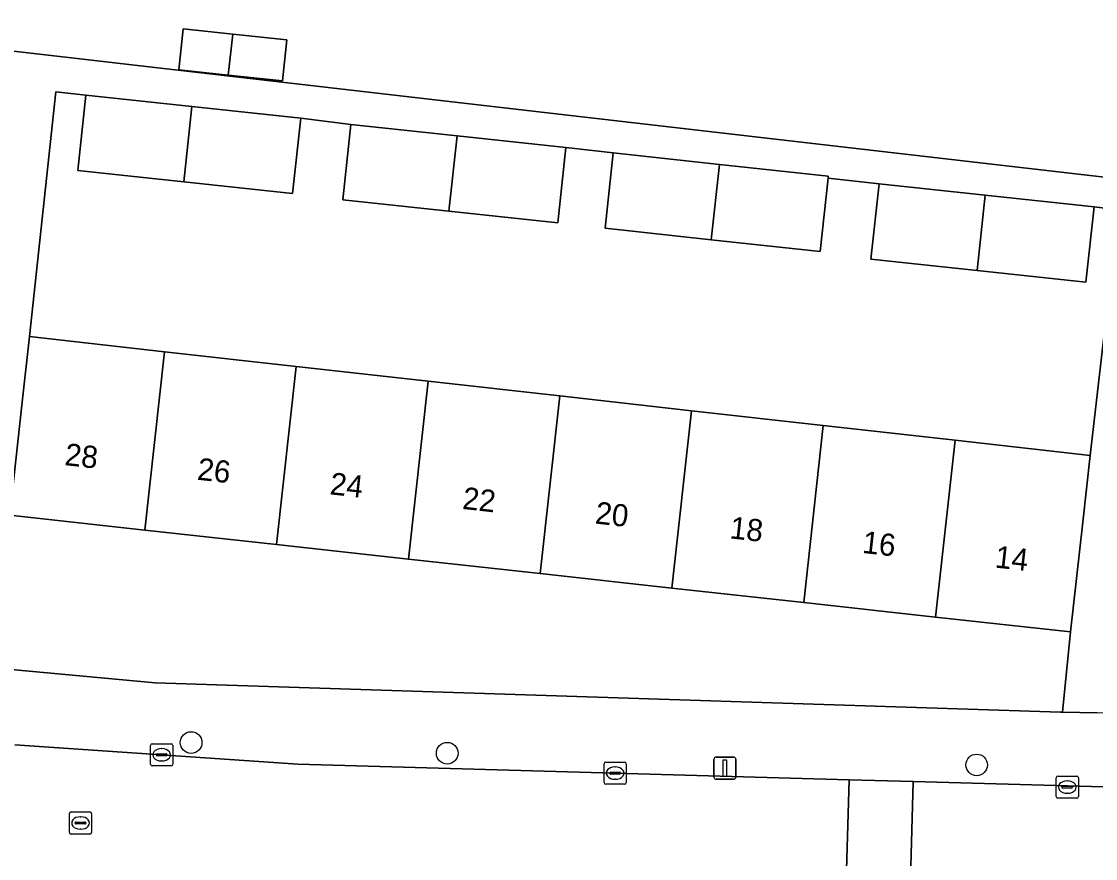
# Model space of a CAD drawing. Extents: x 162026 to 163502, y 387295 to 388169.
# Drawn here: x 162748.9 to 162797.48, y 387766.31 to 387804.15 of the extents above; entities that cross this region are included whole.
import ezdxf

# ---------------------------------------------------------------- set-up
doc = ezdxf.new("R2010")
doc.units = 0
for name, color, linetype in [('IMGEO_Boom', 7, 'Continuous'), ('IMGEO_Erf', 7, 'Continuous'), ('IMGEO_Kolk', 7, 'Continuous'), ('IMGEO_Lichtmast', 7, 'Continuous'), ('IMGEO_Pand', 7, 'Continuous'), ('IMGEO_Pand_nummerreeks', 7, 'Continuous'), ('IMGEO_Rijbaan_lokaal_open', 7, 'Continuous'), ('IMGEO_Rioolput', 7, 'Continuous'), ('IMGEO_Voetpad_open', 7, 'Continuous')]:
    doc.layers.add(name, color=color, linetype=linetype)

msp = doc.modelspace()

# ---------------------------------------------------------------- linework, layer by layer
at = {"layer": 'IMGEO_Boom'}
for centre in [(162756.573, 387771.55), (162768.156, 387771.067), (162792.101, 387770.536)]:
    msp.add_circle(centre, 0.489, dxfattribs=at)
at = {"layer": 'IMGEO_Erf'}
for points in [[(162777.857, 387809.083), (162771.722, 387809.747), (162765.529, 387810.418), (162759.319, 387811.091), (162753.142, 387811.76), (162746.926, 387812.433), (162745.916, 387803.104), (162798.538, 387797.03), (162799.936, 387809.14), (162796.761, 387809.505), (162796.496, 387807.064), (162790.092, 387807.758), (162783.968, 387808.421)], [(162758.244, 387801.722), (162756.014, 387801.962), (162756.213, 387803.816), (162758.457, 387803.575), (162760.903, 387803.312), (162760.704, 387801.458)], [(162798.521, 387795.633), (162797.409, 387795.761), (162797.041, 387792.354), (162792.119, 387792.887), (162787.319, 387793.406), (162787.687, 387796.813), (162785.378, 387797.062), (162785.019, 387793.743), (162780.098, 387794.275), (162775.297, 387794.795), (162775.665, 387798.202), (162773.523, 387798.443), (162773.155, 387795.036), (162768.234, 387795.569), (162763.433, 387796.088), (162763.801, 387799.495), (162761.533, 387799.769), (162761.165, 387796.362), (162756.244, 387796.894), (162751.443, 387797.414), (162751.811, 387800.821), (162750.451, 387800.968), (162749.256, 387789.9), (162755.367, 387789.216), (162761.326, 387788.55), (162767.287, 387787.883), (162773.246, 387787.216), (162779.206, 387786.549), (162785.166, 387785.883), (162791.125, 387785.216), (162797.24, 387784.532)], [(162796.351, 387776.547), (162790.24, 387777.22), (162784.28, 387777.875), (162778.319, 387778.532), (162772.357, 387779.188), (162766.397, 387779.844), (162760.436, 387780.5), (162754.475, 387781.156), (162748.367, 387781.828), (162747.597, 387774.921), (162754.95, 387774.25), (162795.888, 387772.927), (162795.983, 387772.925)]]:
    msp.add_lwpolyline(points, close=True, dxfattribs=at)
at = {"layer": 'IMGEO_Kolk'}
for p, q in [((162754.738, 387770.569), (162754.738, 387771.421)), ((162754.813, 387771.495), (162755.665, 387771.495)), ((162755.226, 387771.275), (162755.251, 387771.275)), ((162755.739, 387771.421), (162755.739, 387770.569)), ((162754.997, 387770.989), (162754.997, 387771.001)), ((162755.435, 387770.952), (162755.037, 387770.952)), ((162755.04, 387771.038), (162755.438, 387771.038)), ((162755.249, 387770.715), (162755.224, 387770.715)), ((162755.481, 387771.001), (162755.481, 387770.989)), ((162775.324, 387770.667), (162776.176, 387770.667)), ((162755.665, 387770.495), (162754.813, 387770.495)), ((162775.249, 387769.741), (162775.249, 387770.593)), ((162775.508, 387770.161), (162775.508, 387770.173)), ((162775.551, 387770.21), (162775.949, 387770.21)), ((162775.737, 387770.447), (162775.762, 387770.447)), ((162775.992, 387770.173), (162775.992, 387770.161)), ((162776.25, 387770.593), (162776.25, 387769.741)), ((162776.176, 387769.667), (162775.324, 387769.667)), ((162775.946, 387770.124), (162775.548, 387770.124)), ((162775.76, 387769.887), (162775.735, 387769.887)), ((162795.7, 387769.108), (162795.7, 387769.96)), ((162795.775, 387770.034), (162796.627, 387770.034)), ((162796.188, 387769.814), (162796.213, 387769.814)), ((162796.701, 387769.96), (162796.701, 387769.108)), ((162795.959, 387769.528), (162795.959, 387769.54)), ((162796.397, 387769.491), (162795.999, 387769.491)), ((162796.002, 387769.577), (162796.4, 387769.577)), ((162796.211, 387769.254), (162796.186, 387769.254)), ((162796.443, 387769.54), (162796.443, 387769.528)), ((162796.627, 387769.034), (162795.775, 387769.034))]:
    msp.add_line(p, q, dxfattribs=at)
for points in [[(162754.738, 387770.569), (162754.738, 387771.421)], [(162754.813, 387771.495), (162755.665, 387771.495)], [(162755.739, 387771.421), (162755.739, 387770.569)], [(162775.324, 387770.667), (162776.176, 387770.667)], [(162755.665, 387770.495), (162754.813, 387770.495)], [(162775.249, 387769.741), (162775.249, 387770.593)], [(162776.25, 387770.593), (162776.25, 387769.741)], [(162776.176, 387769.667), (162775.324, 387769.667)], [(162795.7, 387769.108), (162795.7, 387769.96)], [(162795.775, 387770.034), (162796.627, 387770.034)], [(162796.701, 387769.96), (162796.701, 387769.108)], [(162796.627, 387769.034), (162795.775, 387769.034)]]:
    msp.add_lwpolyline(points, dxfattribs=at)
for centre, radius, start, end in [((162754.815, 387771.419), 0.0765, 91.552, 178.448), ((162754.815, 387771.419), 0.0765, 91.552, 178.448), ((162755.663, 387771.419), 0.0765, 1.552, 88.448), ((162755.663, 387771.419), 0.0765, 1.552, 88.448), ((162755.037, 387770.998), 0.0403, 85.8775, 175.7526), ((162755.034, 387770.988), 0.0366, 178.938, 274.7102), ((162755.438, 387770.995), 0.043, 264.8664, 352.4533), ((162755.442, 387771), 0.0386, 1.7309, 96.639), ((162775.326, 387770.591), 0.0765, 91.552, 178.448), ((162775.326, 387770.591), 0.0765, 91.552, 178.448), ((162776.174, 387770.591), 0.0765, 1.552, 88.448), ((162776.174, 387770.591), 0.0765, 1.552, 88.448), ((162754.815, 387770.571), 0.0765, 181.552, 268.448), ((162754.815, 387770.571), 0.0765, 181.552, 268.448), ((162755.663, 387770.571), 0.0765, 271.552, 358.448), ((162755.663, 387770.571), 0.0765, 271.552, 358.448), ((162775.548, 387770.17), 0.0403, 85.8775, 175.7526), ((162775.545, 387770.16), 0.0366, 178.938, 274.7102), ((162775.949, 387770.167), 0.043, 264.8664, 352.4533), ((162775.953, 387770.172), 0.0386, 1.7309, 96.639), ((162775.326, 387769.743), 0.0765, 181.552, 268.448), ((162775.326, 387769.743), 0.0765, 181.552, 268.448), ((162776.174, 387769.743), 0.0765, 271.552, 358.448), ((162776.174, 387769.743), 0.0765, 271.552, 358.448), ((162795.777, 387769.958), 0.0765, 91.552, 178.448), ((162795.777, 387769.958), 0.0765, 91.552, 178.448), ((162796.625, 387769.958), 0.0765, 1.552, 88.448), ((162796.625, 387769.958), 0.0765, 1.552, 88.448), ((162795.999, 387769.537), 0.0403, 85.8775, 175.7526), ((162795.996, 387769.527), 0.0366, 178.938, 274.7102), ((162796.4, 387769.534), 0.043, 264.8664, 352.4533), ((162796.404, 387769.539), 0.0386, 1.7309, 96.639), ((162795.777, 387769.11), 0.0765, 181.552, 268.448), ((162795.777, 387769.11), 0.0765, 181.552, 268.448), ((162796.625, 387769.11), 0.0765, 271.552, 358.448), ((162796.625, 387769.11), 0.0765, 271.552, 358.448)]:
    msp.add_arc(centre, radius, start, end, dxfattribs=at)
for centre, major_axis, ratio, start_param, end_param in [((162755.225, 387770.995), (-0.387, 0.002), 0.722429, 4.712389, 7.853982), ((162755.25, 387770.995), (-0.39, 0.002), 0.717154, 1.570796, 4.712389), ((162775.736, 387770.167), (-0.387, 0.002), 0.722429, 4.712389, 7.853982), ((162775.761, 387770.167), (-0.39, 0.002), 0.717154, 1.570796, 4.712389), ((162796.187, 387769.534), (-0.387, 0.002), 0.722429, 4.712389, 7.853982), ((162796.212, 387769.534), (-0.39, 0.002), 0.717154, 1.570796, 4.712389)]:
    msp.add_ellipse(centre, major_axis=major_axis, ratio=ratio, start_param=start_param, end_param=end_param, dxfattribs=at)
at = {"layer": 'IMGEO_Lichtmast'}
for p, q in [((162780.22, 387769.989), (162780.22, 387770.789)), ((162780.22, 387770.789), (162780.22, 387769.989)), ((162780.32, 387770.889), (162781.11, 387770.889)), ((162781.11, 387770.889), (162780.32, 387770.889)), ((162781.21, 387770.789), (162781.21, 387769.989)), ((162781.21, 387769.989), (162781.21, 387770.789)), ((162781.11, 387769.889), (162780.32, 387769.889)), ((162780.32, 387769.889), (162781.11, 387769.889))]:
    msp.add_line(p, q, dxfattribs=at)
msp.add_lwpolyline([(162780.64, 387770.764), (162780.79, 387770.764), (162780.79, 387770.014), (162780.64, 387770.014), (162780.64, 387770.764)], dxfattribs=at)
for centre, start, end in [((162780.32, 387770.789), 90, 180), ((162780.32, 387770.789), 90, 180), ((162781.11, 387770.789), 0, 90), ((162781.11, 387770.789), 360, 90), ((162780.32, 387769.989), 180, 270), ((162780.32, 387769.989), 180, 270), ((162781.11, 387769.989), 270, 0), ((162781.11, 387769.989), 270, 0)]:
    msp.add_arc(centre, 0.1, start, end, dxfattribs=at)
at = {"layer": 'IMGEO_Pand'}
for points in [[(162758.457, 387803.575), (162756.213, 387803.816), (162756.014, 387801.962), (162758.244, 387801.722)], [(162758.457, 387803.575), (162758.244, 387801.722), (162760.704, 387801.458), (162760.903, 387803.312)], [(162756.61, 387800.301), (162751.811, 387800.821), (162751.443, 387797.414), (162756.244, 387796.894)], [(162756.244, 387796.894), (162761.165, 387796.362), (162761.533, 387799.769), (162756.61, 387800.301)], [(162768.6, 387798.976), (162763.801, 387799.495), (162763.433, 387796.088), (162768.234, 387795.569)], [(162768.234, 387795.569), (162773.155, 387795.036), (162773.523, 387798.443), (162768.6, 387798.976)], [(162780.464, 387797.683), (162775.665, 387798.202), (162775.297, 387794.795), (162780.098, 387794.275)], [(162785.378, 387797.062), (162785.387, 387797.15), (162780.464, 387797.683), (162780.098, 387794.275), (162785.019, 387793.743)], [(162792.486, 387796.294), (162787.687, 387796.813), (162787.319, 387793.406), (162792.119, 387792.887)], [(162792.119, 387792.887), (162797.041, 387792.354), (162797.409, 387795.761), (162792.486, 387796.294)], [(162755.367, 387789.216), (162749.256, 387789.9), (162748.914, 387786.798), (162748.367, 387781.828), (162754.475, 387781.156)], [(162761.326, 387788.55), (162755.367, 387789.216), (162754.475, 387781.156), (162760.436, 387780.5)], [(162767.287, 387787.883), (162761.326, 387788.55), (162760.436, 387780.5), (162766.397, 387779.844)], [(162766.397, 387779.844), (162772.357, 387779.188), (162773.246, 387787.216), (162767.287, 387787.883)], [(162779.206, 387786.549), (162773.246, 387787.216), (162772.357, 387779.188), (162778.319, 387778.532)], [(162778.319, 387778.532), (162784.28, 387777.875), (162785.166, 387785.883), (162779.206, 387786.549)], [(162784.28, 387777.875), (162790.24, 387777.22), (162791.125, 387785.216), (162785.166, 387785.883)], [(162790.24, 387777.22), (162796.351, 387776.547), (162796.904, 387781.517), (162797.24, 387784.532), (162791.125, 387785.216)]]:
    msp.add_lwpolyline(points, close=True, dxfattribs=at)
at = {"layer": 'IMGEO_Rijbaan_lokaal_open'}
msp.add_lwpolyline([(162720.28, 387767.413), (162736.369, 387765.551), (162741.376, 387765), (162741.531, 387764.983), (162759.984, 387763.435), (162769.066, 387763.206), (162786.129, 387762.731), (162786.33, 387769.869), (162761.4, 387770.57), (162748.592, 387771.451)], dxfattribs=at)
for points in [[(162786.33, 387769.869), (162786.129, 387762.731), (162789.028, 387762.651), (162789.229, 387769.787)], [(162849.207, 387768.1), (162833.693, 387768.537), (162830.073, 387768.639), (162823.076, 387768.835), (162789.229, 387769.787), (162789.028, 387762.651), (162849.009, 387760.983)]]:
    msp.add_lwpolyline(points, close=True, dxfattribs=at)
at = {"layer": 'IMGEO_Rioolput'}
for p, q in [((162751.07, 387767.486), (162751.07, 387768.338)), ((162751.145, 387768.412), (162751.997, 387768.412)), ((162752.071, 387768.338), (162752.071, 387767.486)), ((162751.329, 387767.906), (162751.329, 387767.918)), ((162751.767, 387767.869), (162751.369, 387767.869)), ((162751.372, 387767.955), (162751.77, 387767.955)), ((162751.558, 387768.192), (162751.583, 387768.192)), ((162751.813, 387767.918), (162751.813, 387767.906)), ((162751.997, 387767.412), (162751.145, 387767.412)), ((162751.581, 387767.632), (162751.556, 387767.632))]:
    msp.add_line(p, q, dxfattribs=at)
for points in [[(162751.07, 387767.486), (162751.07, 387768.338)], [(162751.145, 387768.412), (162751.997, 387768.412)], [(162752.071, 387768.338), (162752.071, 387767.486)], [(162751.997, 387767.412), (162751.145, 387767.412)]]:
    msp.add_lwpolyline(points, dxfattribs=at)
for centre, radius, start, end in [((162751.147, 387768.336), 0.0765, 91.552, 178.448), ((162751.147, 387768.336), 0.0765, 91.552, 178.448), ((162751.995, 387768.336), 0.0765, 1.552, 88.448), ((162751.995, 387768.336), 0.0765, 1.552, 88.448), ((162751.369, 387767.915), 0.0403, 85.8775, 175.7526), ((162751.366, 387767.905), 0.0366, 178.938, 274.7102), ((162751.77, 387767.912), 0.043, 264.8664, 352.4533), ((162751.774, 387767.917), 0.0386, 1.7309, 96.639), ((162751.147, 387767.488), 0.0765, 181.552, 268.448), ((162751.147, 387767.488), 0.0765, 181.552, 268.448), ((162751.995, 387767.488), 0.0765, 271.552, 358.448), ((162751.995, 387767.488), 0.0765, 271.552, 358.448)]:
    msp.add_arc(centre, radius, start, end, dxfattribs=at)
for centre, major_axis, ratio, start_param, end_param in [((162751.557, 387767.912), (-0.387, 0.002), 0.722429, 4.712389, 7.853982), ((162751.582, 387767.912), (-0.39, 0.002), 0.717154, 1.570796, 4.712389)]:
    msp.add_ellipse(centre, major_axis=major_axis, ratio=ratio, start_param=start_param, end_param=end_param, dxfattribs=at)
at = {"layer": 'IMGEO_Voetpad_open'}
for points in [[(162799.936, 387809.14), (162798.538, 387797.03), (162745.916, 387803.104)], [(162748.367, 387781.828), (162748.914, 387786.798), (162749.256, 387789.9), (162750.451, 387800.968), (162751.811, 387800.821), (162756.61, 387800.301), (162761.533, 387799.769), (162763.801, 387799.495), (162768.6, 387798.976), (162773.523, 387798.443), (162775.665, 387798.202), (162780.464, 387797.683), (162785.387, 387797.15), (162785.378, 387797.062), (162787.687, 387796.813), (162792.486, 387796.294), (162797.409, 387795.761), (162798.521, 387795.633), (162797.24, 387784.532), (162796.904, 387781.517), (162796.351, 387776.547), (162795.983, 387772.925), (162797.544, 387772.887)], [(162748.592, 387771.451), (162761.4, 387770.57), (162786.33, 387769.869), (162789.229, 387769.787), (162823.076, 387768.835), (162823.085, 387769.283), (162830.082, 387769.089), (162830.073, 387768.639), (162833.693, 387768.537), (162833.748, 387770.508), (162833.839, 387775.276), (162833.854, 387779.874), (162830.333, 387779.978), (162830.153, 387772.067), (162823.116, 387772.248), (162818.84, 387772.366), (162797.544, 387772.887), (162795.983, 387772.925), (162795.888, 387772.927), (162754.95, 387774.25), (162747.597, 387774.921)]]:
    msp.add_lwpolyline(points, dxfattribs=at)

# ---------------------------------------------------------------- texts
at = {"layer": 'IMGEO_Pand_nummerreeks'}
for s, p in [('28', (162750.823, 387784.093)), ('26', (162756.818, 387783.433)), ('24', (162762.816, 387782.773)), ('22', (162768.811, 387782.113)), ('20', (162774.815, 387781.452)), ('18', (162780.904, 387780.782)), ('16', (162786.899, 387780.123)), ('14', (162792.897, 387779.463))]:
    msp.add_text(s, height=1, rotation=353.7194, dxfattribs=at).set_placement(p)

doc.saveas('drawing.dxf')
